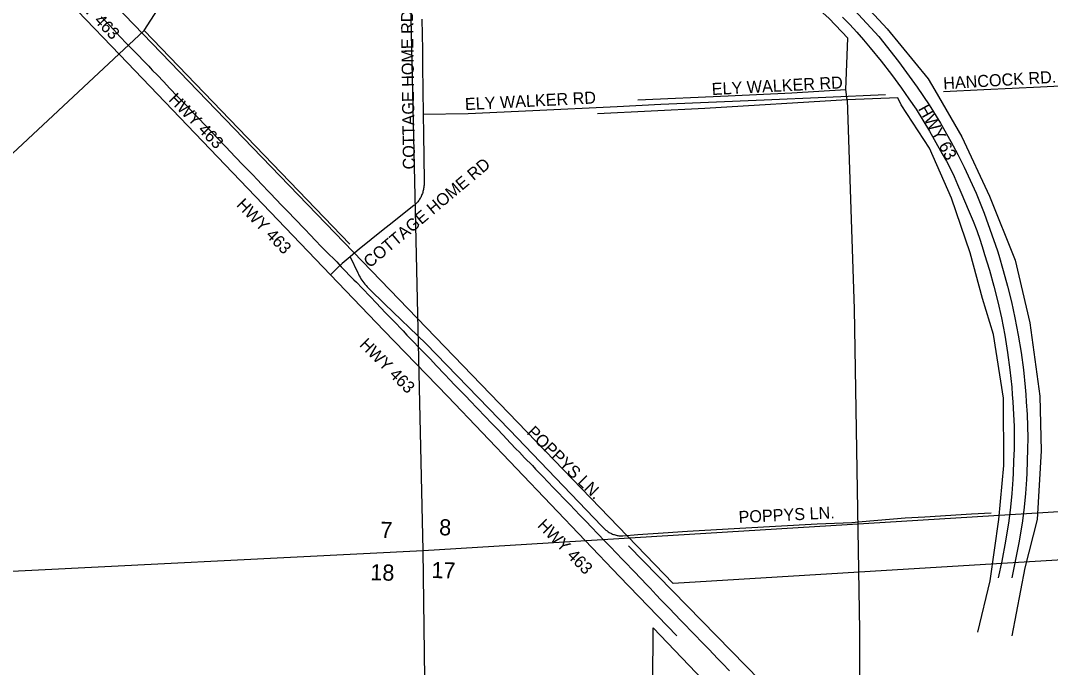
# Model space of a CAD drawing. Extents: x 1670563 to 1761545, y 515755 to 578944.
# Drawn here: x 1728380 to 1734767, y 522506 to 526521 of the extents above; entities that cross this region are included whole.
import ezdxf

# ---------------------------------------------------------------- set-up
doc = ezdxf.new("R2010")
doc.units = 0
for name, color, linetype in [('5_sectionlines', 7, 'Continuous'), ('62_text', 7, 'Continuous'), ('LIMITS', 7, 'Continuous'), ('RR Tracks', 7, 'Continuous'), ('SHP_LINE', 7, 'Continuous'), ('STREETCL', 7, 'Continuous'), ('STRNAMES', 7, 'Continuous')]:
    doc.layers.add(name, color=color, linetype=linetype)

# ---------------------------------------------------------------- blocks, each defined once
blk = doc.blocks.new('CITY_LIMITS02')
at = {"layer": 'LIMITS'}
for points in [[(1732427.2, 523026.3), (1725619.7, 530087.6)], [(1736175.9, 523254.6), (1733887.6, 523114.9)], [(1733887.6, 523114.9), (1732427.2, 523026.3)]]:
    blk.add_lwpolyline(points, dxfattribs=at)
blk = doc.blocks.new('RR TRACKS02')
at = {"layer": 'RR Tracks'}
for p, q in [((1728879.9, 526544.7), (1728926.7, 526497.2)), ((1728926.7, 526497.2), (1728957, 526464.1)), ((1728957, 526464.1), (1728996.1, 526421.8)), ((1728996.1, 526421.8), (1729038.3, 526375.6)), ((1729038.3, 526375.6), (1729098.5, 526316.5)), ((1729098.5, 526316.5), (1729152.9, 526260.9)), ((1729152.9, 526260.9), (1729174.4, 526237.4)), ((1729174.4, 526237.4), (1729183.3, 526227)), ((1729183.3, 526227), (1729197.7, 526212.1)), ((1729197.7, 526212.1), (1729225.9, 526183.2)), ((1729225.9, 526183.2), (1729267.3, 526140.2)), ((1729267.3, 526140.2), (1729303, 526101.8)), ((1729303, 526101.8), (1729353.1, 526049.2)), ((1729353.1, 526049.2), (1729389.5, 526011.9)), ((1729389.5, 526011.9), (1729409.8, 525991.6)), ((1729409.8, 525991.6), (1729453, 525946.3)), ((1729453, 525946.3), (1729488.4, 525909.2)), ((1729488.4, 525909.2), (1729518.6, 525877.6)), ((1729518.6, 525877.6), (1729563.6, 525830.4)), ((1729563.6, 525830.4), (1729604.7, 525786.3)), ((1729604.7, 525786.3), (1729651.6, 525737.4)), ((1729651.6, 525737.4), (1729710.7, 525674.6)), ((1729710.7, 525674.6), (1729759.6, 525624.1)), ((1729759.6, 525624.1), (1729790.8, 525591.7)), ((1729790.8, 525591.7), (1729817.1, 525565.5)), ((1729817.1, 525565.5), (1729848.4, 525532.6)), ((1729848.4, 525532.6), (1729874.4, 525504.7)), ((1729874.4, 525504.7), (1729921.7, 525455.2)), ((1729921.7, 525455.2), (1729970.8, 525405.1)), ((1729970.8, 525405.1), (1729992.5, 525382.3)), ((1729992.5, 525382.3), (1730043.2, 525329.2)), ((1730043.2, 525329.2), (1730075.6, 525294.6)), ((1730075.6, 525294.6), (1730146.3, 525222.2)), ((1730146.3, 525222.2), (1730174.2, 525193)), ((1730174.2, 525193), (1730211.3, 525153.9)), ((1730211.3, 525153.9), (1730242, 525121)), ((1730242, 525121), (1730272.2, 525089.9)), ((1730272.2, 525089.9), (1730340.1, 525023.6)), ((1730340.1, 525023.6), (1730368.8, 524993.4)), ((1730368.8, 524993.4), (1730446.9, 524912.6)), ((1730446.9, 524912.6), (1730462.5, 524896.5)), ((1730462.5, 524896.5), (1730498.3, 524860.4)), ((1730498.3, 524860.4), (1730549.1, 524806.5)), ((1730549.1, 524806.5), (1730585.7, 524767.9)), ((1730585.7, 524767.9), (1730644, 524706.6)), ((1730644, 524706.6), (1730692.5, 524656.8)), ((1730692.5, 524656.8), (1730752, 524594.6)), ((1730752, 524594.6), (1730776.3, 524569.1)), ((1730776.3, 524569.1), (1730813.3, 524530.3)), ((1730813.3, 524530.3), (1730852.6, 524489.5)), ((1730852.6, 524489.5), (1730919.1, 524421)), ((1730919.1, 524421), (1730960.2, 524377.7)), ((1730960.2, 524377.7), (1731008.4, 524326.4)), ((1731008.4, 524326.4), (1731045, 524288.5)), ((1731045, 524288.5), (1731069.6, 524262.8)), ((1731069.6, 524262.8), (1731095.9, 524235.3)), ((1731095.9, 524235.3), (1731142.4, 524187.1)), ((1731142.4, 524187.1), (1731167.2, 524160.9)), ((1731167.2, 524160.9), (1731211.4, 524114.4)), ((1731211.4, 524114.4), (1731262.6, 524061.9)), ((1731262.6, 524061.9), (1731299.4, 524023.4)), ((1731299.4, 524023.4), (1731336.8, 523984.3)), ((1731336.8, 523984.3), (1731370.2, 523949.4)), ((1731370.2, 523949.4), (1731418.6, 523898.3)), ((1731418.6, 523898.3), (1731452.2, 523863.1)), ((1731452.2, 523863.1), (1731473.5, 523840.9)), ((1731473.5, 523840.9), (1731506.1, 523807)), ((1731506.1, 523807), (1731553.9, 523758.5)), ((1731553.9, 523758.5), (1731573.9, 523736.8)), ((1731573.9, 523736.8), (1731612.9, 523696.5)), ((1731612.9, 523696.5), (1731656.5, 523651.2)), ((1731656.5, 523651.2), (1731679.5, 523626.7)), ((1731679.5, 523626.7), (1731718, 523586.9)), ((1731718, 523586.9), (1731745.7, 523557.8)), ((1731745.7, 523557.8), (1731786.2, 523516.2)), ((1731786.2, 523516.2), (1731847.8, 523451.6)), ((1731847.8, 523451.6), (1731885.3, 523413)), ((1731885.3, 523413), (1731922.7, 523373.4)), ((1731922.7, 523373.4), (1731957.5, 523337.5)), ((1731957.5, 523337.5), (1732002.8, 523290)), ((1732002.8, 523290), (1732036.4, 523255.7)), ((1732036.4, 523255.7), (1732074.9, 523215.4)), ((1732074.9, 523215.4), (1732111.8, 523176.8)), ((1732111.8, 523176.8), (1732129.2, 523158.7)), ((1732129.2, 523158.7), (1732181.7, 523104.4)), ((1732181.7, 523104.4), (1732230, 523053.6)), ((1732230, 523053.6), (1732260.3, 523021.9)), ((1732260.3, 523021.9), (1732284.3, 522997.4)), ((1732284.3, 522997.4), (1732322.8, 522956.6)), ((1732322.8, 522956.6), (1732351.7, 522925.7)), ((1732351.7, 522925.7), (1732404.8, 522872.3)), ((1732404.8, 522872.3), (1732473.6, 522800.1)), ((1732473.6, 522800.1), (1732565.6, 522704.6)), ((1732565.6, 522704.6), (1732601.3, 522667.2)), ((1732601.3, 522667.2), (1732649.9, 522616.8)), ((1732649.9, 522616.8), (1732702.6, 522561.9)), ((1732702.6, 522561.9), (1732732.8, 522530)), ((1732732.8, 522530), (1732777.1, 522484))]:
    blk.add_line(p, q, dxfattribs=at)

msp = doc.modelspace()

# ---------------------------------------------------------------- linework, layer by layer
at = {"layer": '5_sectionlines'}
for points in [[(1730944.5, 517989.2), (1730876.1, 523232.2), (1730757.7, 528552.2), (1730680.7, 534158.4)], [(1725278.5, 522949.6), (1730876.1, 523232.2), (1736170.3, 523556), (1741438.9, 523767.7), (1742759.9, 523831)]]:
    msp.add_lwpolyline(points, dxfattribs=at)
at = {"layer": 'SHP_LINE'}
for points in [[(1733498, 526093), (1733511, 526411), (1733394, 526534), (1733158, 526749), (1732982, 526881), (1732840, 526959), (1732653, 527031), (1732448, 527078), (1732137, 527104), (1731807, 527122), (1731529, 527216), (1731397, 527309), (1731345, 527353), (1731190, 527337), (1730936, 527322), (1730807, 527296), (1730700, 527267), (1730550, 527270), (1729619, 527237)], [(1728235, 525608), (1729146, 526459), (1729586, 527145), (1729619, 527237)], [(1733517, 526729), (1733755, 526470), (1734009, 526159), (1734050, 526089), (1734217, 525800), (1734390, 525430), (1734549, 525034), (1734640, 524645), (1734702, 524190), (1734709, 523851), (1734686, 523424), (1734608, 523124), (1734528, 522702)], [(1730422, 525134), (1729146, 526459)], [(1732209, 526028), (1732769, 526054), (1733163, 526072), (1733498, 526093)], [(1733506, 526030), (1733498, 526093)], [(1734318, 522725), (1734393, 523043), (1734448, 523424), (1734479, 523760), (1734476, 524177), (1734414, 524573), (1734347, 524795), (1734269, 525080), (1734154, 525419), (1734017, 525730), (1733841, 525997), (1733820, 526041), (1733506, 526030)], [(1733506, 526030), (1732624, 525976), (1731958, 525942)], [(1733506, 526030), (1733550, 524731), (1733583, 522735), (1733583, 522024), (1733639, 521360), (1733639, 520334)], [(1733604, 521773), (1732150, 523261)], [(1732296, 521352), (1732304, 522751), (1733639, 521352)]]:
    msp.add_lwpolyline(points, dxfattribs=at)
at = {"layer": 'STREETCL'}
for points in [[(1730300.9, 524942.9), (1728995.1, 526307.8), (1728470.8, 526857.3), (1727464.4, 527903.3)], [(1733552.4, 526586), (1733702.8, 526422.5), (1733824.8, 526267.1), (1733941.4, 526107.6), (1734014.8, 525997.2), (1734084.6, 525884.5), (1734150.7, 525769.6), (1734193.5, 525688.8), (1734233.1, 525610.1), (1734270.6, 525530.3), (1734306.1, 525449.6), (1734356.9, 525325.4), (1734440.1, 525090.8), (1734447.2, 525065.5), (1734475.3, 524969.5), (1734500.8, 524872.7), (1734525.5, 524774.7), (1734547.4, 524676.1), (1734568.1, 524569.1), (1734585.6, 524461.6), (1734600.1, 524353.7), (1734611.5, 524245.4), (1734615, 524200.3), (1734617.5, 524155.2), (1734622.6, 524075.3), (1734626, 524003.7), (1734627.1, 523931.9), (1734626, 523860.2), (1734622.6, 523788.5), (1734620.6, 523711.8), (1734618.6, 523671.3), (1734612.9, 523585.5), (1734604.5, 523500), (1734593.2, 523414.9), (1734573, 523289.6), (1734549.6, 523164.9), (1734527.3, 523061.9)], [(1730868.6, 526528.9), (1730871.8, 526339.5), (1730872.4, 526238.6), (1730876.9, 525940.6)], [(1733477, 526542.5), (1733522.2, 526496.6), (1733566, 526449.4), (1733608.5, 526401.1), (1733649.6, 526351.6), (1733716.6, 526269.8), (1733781.3, 526186.2), (1733843.5, 526100.8), (1733889.8, 526036.1), (1733934.3, 525970.1), (1733976.8, 525902.8), (1734017.3, 525834.3), (1734055.8, 525764.7), (1734096.6, 525694.2), (1734122.5, 525647.8), (1734147, 525600.6), (1734170.2, 525552.8), (1734191.9, 525504.2), (1734212.2, 525455.1), (1734264.2, 525334.4), (1734288.3, 525276.2), (1734310.6, 525217.2), (1734330.9, 525157.5), (1734349.4, 525097.3), (1734358.8, 525068.3), (1734389, 524970.9), (1734416.6, 524872.7), (1734441.3, 524774.7), (1734463.3, 524676.1), (1734483.9, 524569.1), (1734501.4, 524461.6), (1734515.9, 524353.7), (1734527.3, 524245.4), (1734530.9, 524200.3), (1734533.4, 524155.2), (1734538.4, 524075.3), (1734541.8, 524003.7), (1734543, 523931.9), (1734541.8, 523860.2), (1734538.4, 523788.5), (1734536.5, 523711.8), (1734534.4, 523671.3), (1734528.7, 523585.5), (1734520.3, 523500), (1734509.1, 523414.9), (1734488.9, 523289.6), (1734465.5, 523164.9), (1734443.2, 523061.9)], [(1734104.2, 526081.5), (1734354.6, 526092.5), (1734706.7, 526109.5), (1734955.1, 526121.1), (1735042.5, 526126.6), (1735168, 526132.1), (1735286.2, 526137.6), (1735566.9, 526152.8), (1735792.7, 526165), (1735989.2, 526177.8), (1736128.5, 526183.7), (1736231, 526190.2)], [(1730876.9, 525940.6), (1731155.6, 525945.1), (1731556.3, 525962.5), (1732079.8, 525987.5), (1732350.8, 526003), (1732990.9, 526030), (1733374.2, 526045.5), (1733744.9, 526061.1)], [(1730876.9, 525940.6), (1730878.9, 525816.9), (1730882.6, 525528.9), (1730882.1, 525505.2), (1730881.8, 525498.7), (1730881.3, 525492.1), (1730880.6, 525485.7), (1730879.7, 525479.2), (1730878.5, 525472.8), (1730877.1, 525466.4), (1730875.5, 525460.1), (1730873.7, 525453.8), (1730871.6, 525447.6), (1730869.3, 525441.5), (1730866.8, 525435.5), (1730864.1, 525429.5), (1730861.2, 525423.7), (1730858.1, 525418), (1730854.8, 525412.3), (1730851.3, 525406.8), (1730847.6, 525401.4), (1730843.8, 525396.2), (1730839.8, 525391.8), (1730835.8, 525387.6), (1730831.6, 525383.5), (1730827.2, 525379.6), (1730822.8, 525375.7), (1730818.2, 525372.1), (1730664.9, 525250.2), (1730629.5, 525223), (1730479.1, 525101.3), (1730426.9, 525057.5), (1730424.4, 525055.4)], [(1730424.4, 525055.4), (1730373.3, 525012.6), (1730349.2, 524990), (1730300.9, 524942.9)], [(1730424.4, 525055.4), (1730471, 524955.6), (1730475.5, 524946), (1730480.3, 524936.6), (1730485.4, 524927.3), (1730490.8, 524918.2), (1730496.5, 524909.3), (1730502.5, 524900.6), (1730508.8, 524892.2), (1730515.4, 524883.9), (1730522.3, 524875.9), (1730529.5, 524868.1), (1730536.9, 524860.5), (1730544.5, 524853.2), (1730638.9, 524761.2), (1730892.5, 524516.1), (1731411.3, 523980.1), (1731984.3, 523383), (1731990.6, 523376.5), (1731997.1, 523370.3), (1732003.8, 523364.2), (1732010.6, 523358.3), (1732017.6, 523352.6), (1732024.8, 523347.2), (1732029.9, 523344.2), (1732035.1, 523341.3), (1732040.3, 523338.7), (1732045.7, 523336.2), (1732051.1, 523333.9), (1732056.6, 523331.8), (1732062.1, 523329.9), (1732067.8, 523328.2), (1732073.5, 523326.6), (1732079.2, 523325.3), (1732085, 523324.2), (1732090.8, 523323.3), (1732096.7, 523322.6), (1732102.5, 523322.1), (1732108.4, 523321.8), (1732114.3, 523321.7), (1732207.3, 523330), (1732365.4, 523342.1), (1732516.8, 523351.4), (1732840.2, 523370.1), (1733321.5, 523398), (1733535.3, 523405.4), (1733556.5, 523406.9), (1733577.7, 523409), (1733598.7, 523411.7), (1733866.2, 523434.2), (1733988, 523440.5), (1734278, 523460.1), (1734400.4, 523465.6)], [(1732449.8, 522701.6), (1732094.8, 523069.2), (1731028.7, 524186.9), (1730632.5, 524596.3), (1730300.9, 524942.9)]]:
    msp.add_lwpolyline(points, dxfattribs=at)

# ---------------------------------------------------------------- block references
for name in ['CITY_LIMITS02', 'RR TRACKS02']:
    msp.add_blockref(name, (0, 0), dxfattribs=at)

# ---------------------------------------------------------------- texts
at = {"layer": '62_text'}
for s, rotation, p in [('8', 358.23331, (1730974.7, 523326.7)), ('7', 358.93464, (1730611.2, 523310)), ('18', 358.39268, (1730547.9, 523047.5)), ('17', 358.23334, (1730927.1, 523061.2))]:
    msp.add_text(s, height=100, rotation=rotation, dxfattribs=at).set_placement(p)
at = {"layer": 'STRNAMES'}
for s, rotation, p in [('COTTAGE HOME RD    CR 631', 90.72671, (1730826.2, 525597.6)), ('HWY 463', 314.19567, (1728648.8, 526704.5)), ('ELY WALKER RD     ', 2.96552, (1732668.5, 526058.5)), ('HANCOCK RD.', 3.37687, (1734104.6, 526094.1)), ('HWY 463', 314.19567, (1729293.3, 526026.3)), ('ELY WALKER RD     ', 2.96552, (1731137.6, 525964.8)), ('HWY 63', 298.87925, (1733944.6, 525973.8)), ('COTTAGE HOME RD', 40.10557, (1730545.8, 524982.2)), ('HWY 463', 314.14179, (1729713.5, 525373)), ('HWY 463', 314.88695, (1730477.1, 524504.2)), ('POPPYS LN.', 315.70681, (1731514.7, 523959.2)), ('POPPYS LN.', 2.88023, (1732835.1, 523401.4)), ('HWY 463', 314.64968, (1731580.4, 523382.1))]:
    msp.add_text(s, height=75, rotation=rotation, dxfattribs=at).set_placement(p)

doc.saveas('drawing.dxf')
